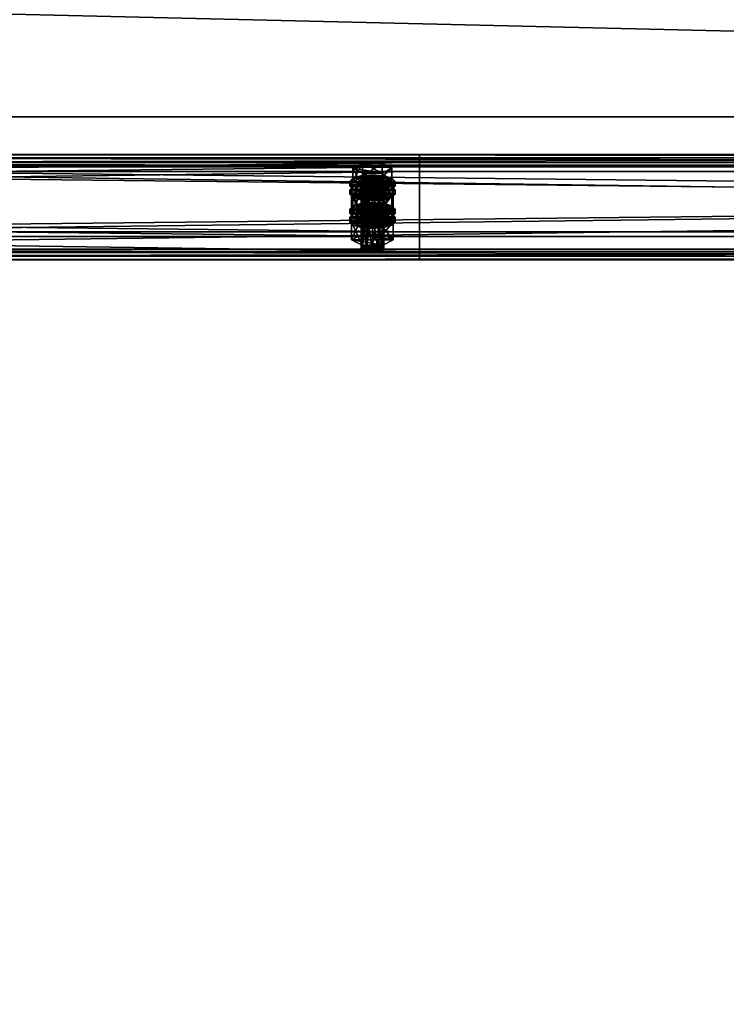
# Model space of a CAD drawing. Header units: millimetres. Extents: x 60485 to 71303, y 100 to 16900.
# Tile 437 of 656: x 68488 to 68863, y 7930 to 8451. Entities that reach past the tile are written whole.
import ezdxf

# ---------------------------------------------------------------- set-up
doc = ezdxf.new("R2010")
doc.units = ezdxf.units.MM
for name, color, linetype in [('1', 7, 'Continuous'), ('13', 7, 'Continuous'), ('3', 7, 'Continuous'), ('9', 7, 'Continuous')]:
    doc.layers.add(name, color=color, linetype=linetype)

msp = doc.modelspace()

# ---------------------------------------------------------------- meshes
at = {"layer": '1', "color": 7}
mesh = msp.add_polyface(dxfattribs=at)
corners = [(70799.99, 8400, 2950), (70799.99, 8400, 0), (62299.99, 8400, 0), (62299.99, 8400, 2950), (70799.99, 8600, 0), (62299.99, 8600, 0), (70799.99, 8600, 2950), (62299.99, 8600, 2950)]
mesh.append_faces([[corners[k] for k in face] for face in [(0, 2, 3, 3), (1, 5, 2, 2), (4, 7, 5, 5), (6, 3, 7, 7), (1, 6, 4, 4), (3, 5, 7, 7)]], dxfattribs={"vtx0": -1, "color": 7})
mesh.append_faces([[corners[k] for k in face] for face in [(0, 1, 2, 2), (1, 4, 5, 5), (4, 6, 7, 7), (6, 0, 3, 3), (1, 0, 6, 6), (3, 2, 5, 5)]], dxfattribs={"vtx2": -1, "vtx3": -1, "color": 7})
at = {"layer": '13', "color": 7}
mesh = msp.add_polyface(dxfattribs=at)
corners = [(68672, 8346.16, 5558.73), (68675, 8367.44, 5564.4), (68672, 8367.2, 5565.17), (68672, 8364.16, 5575.11), (68678, 8364.16, 5575.11), (68675, 8363.93, 5575.88), (68669.8, 8364.8, 5573.01), (68680.2, 8364.8, 5573.01), (68669, 8365.68, 5570.14), (68681, 8365.68, 5570.14), (68669.8, 8366.56, 5567.27), (68680.2, 8366.56, 5567.27), (68678, 8367.2, 5565.17), (68664.61, 8365.68, 5570.14), (68669.8, 8368.31, 5561.53), (68669.8, 8375.49, 5563.73), (68664.61, 8372.85, 5572.33), (68680.2, 8375.49, 5563.73), (68680.2, 8363.05, 5578.74), (68669.8, 8363.05, 5578.74), (68669.8, 8370.22, 5580.94), (68680.2, 8370.22, 5580.94), (68663, 8363.29, 5569.41), (68664.61, 8365.05, 5563.67), (68664.61, 8367.44, 5564.4), (68663, 8365.68, 5570.14), (68669, 8366.33, 5559.47), (68669, 8368.72, 5560.2), (68675, 8366.8, 5557.93), (68675, 8369.19, 5558.66), (68675, 8359.78, 5580.88), (68669, 8362.64, 5580.08), (68675, 8362.17, 5581.61), (68669, 8360.25, 5579.34), (68664.61, 8361.54, 5575.14), (68664.61, 8363.93, 5575.88), (68681, 8366.33, 5559.47), (68685.39, 8365.05, 5563.67), (68687, 8363.29, 5569.41), (68685.39, 8361.54, 5575.14), (68681, 8362.64, 5580.08), (68685.39, 8363.93, 5575.88), (68687, 8365.68, 5570.14), (68685.39, 8367.44, 5564.4), (68664.61, 8360.74, 5562.35), (68669, 8362.03, 5558.15), (68669, 8364.42, 5558.88), (68664.61, 8363.13, 5563.08), (68675, 8362.5, 5556.62), (68675, 8364.89, 5557.35), (68687, 8361.38, 5568.82), (68663, 8361.38, 5568.82), (68685.39, 8363.13, 5563.08)]
mesh.append_faces([[corners[k] for k in face] for face in [(0, 1, 2, 2), (3, 4, 5, 5), (12, 2, 1, 1), (13, 15, 16, 16), (14, 17, 15, 15), (19, 16, 20, 20), (18, 13, 19, 19), (16, 21, 20, 20), (22, 24, 25, 25), (23, 27, 24, 24), (26, 29, 27, 27), (30, 31, 32, 32), (33, 35, 31, 31), (34, 25, 35, 35), (26, 36, 28, 28), (31, 40, 32, 32), (44, 46, 47, 47), (45, 49, 46, 46)]], dxfattribs={"vtx0": -1, "color": 7})
mesh.append_faces([[corners[k] for k in face] for face in [(4, 3, 6, 6), (7, 6, 8, 8), (9, 8, 10, 10), (11, 10, 2, 2), (18, 14, 13, 13), (21, 16, 15, 15), (37, 26, 23, 23), (38, 23, 22, 22), (39, 22, 34, 34), (40, 31, 35, 35), (41, 35, 25, 25), (42, 25, 24, 24), (43, 24, 27, 27), (50, 51, 47, 47), (52, 47, 46, 46)]], dxfattribs={"vtx0": -1, "vtx2": -1, "vtx3": -1, "color": 7})
mesh.append_faces([[corners[k] for k in face] for face in [(13, 14, 15, 15), (18, 19, 20, 20), (19, 13, 16, 16), (22, 23, 24, 24), (23, 26, 27, 27), (26, 28, 29, 29), (33, 34, 35, 35), (34, 22, 25, 25), (44, 45, 46, 46), (45, 48, 49, 49)]], dxfattribs={"vtx2": -1, "vtx3": -1, "color": 7})
mesh = msp.add_polyface(dxfattribs=at)
corners = [(68675, 8346.4, 5557.97), (68678, 8367.2, 5565.17), (68675, 8367.44, 5564.4), (68678, 8346.16, 5558.73), (68680.2, 8366.56, 5567.27), (68678, 8364.16, 5575.11), (68669.8, 8364.8, 5573.01), (68680.2, 8364.8, 5573.01), (68669, 8365.68, 5570.14), (68681, 8365.68, 5570.14), (68669.8, 8366.56, 5567.27), (68672, 8367.2, 5565.17), (68669.8, 8368.31, 5561.53), (68680.2, 8368.31, 5561.53), (68680.2, 8375.49, 5563.73), (68685.39, 8365.68, 5570.14), (68685.39, 8372.85, 5572.33), (68680.2, 8363.05, 5578.74), (68680.2, 8370.22, 5580.94), (68669.8, 8370.22, 5580.94), (68669.8, 8375.49, 5563.73), (68675, 8366.8, 5557.93), (68681, 8366.33, 5559.47), (68681, 8368.72, 5560.2), (68675, 8369.19, 5558.66), (68685.39, 8365.05, 5563.67), (68685.39, 8367.44, 5564.4), (68687, 8363.29, 5569.41), (68687, 8365.68, 5570.14), (68685.39, 8361.54, 5575.14), (68685.39, 8363.93, 5575.88), (68681, 8362.64, 5580.08), (68681, 8360.25, 5579.34), (68675, 8362.17, 5581.61), (68669, 8366.33, 5559.47), (68664.61, 8365.05, 5563.67), (68663, 8363.29, 5569.41), (68664.61, 8363.93, 5575.88), (68663, 8365.68, 5570.14), (68664.61, 8367.44, 5564.4), (68669, 8368.72, 5560.2), (68675, 8362.5, 5556.62), (68681, 8362.03, 5558.15), (68681, 8364.42, 5558.88), (68675, 8364.89, 5557.35), (68685.39, 8360.74, 5562.35), (68685.39, 8363.13, 5563.08), (68687, 8361.38, 5568.82), (68669, 8362.03, 5558.15), (68664.61, 8363.13, 5563.08), (68669, 8364.42, 5558.88)]
mesh.append_faces([[corners[k] for k in face] for face in [(0, 1, 2, 2), (3, 4, 1, 1), (13, 16, 14, 14), (15, 18, 16, 16), (17, 19, 18, 18), (12, 15, 13, 13), (16, 20, 14, 14), (21, 23, 24, 24), (22, 26, 23, 23), (25, 28, 26, 26), (27, 30, 28, 28), (29, 31, 30, 30), (32, 33, 31, 31), (23, 40, 24, 24), (41, 43, 44, 44), (42, 46, 43, 43), (45, 47, 46, 46), (48, 42, 41, 41), (43, 50, 44, 44)]], dxfattribs={"vtx0": -1, "color": 7})
mesh.append_faces([[corners[k] for k in face] for face in [(5, 6, 7, 7), (7, 8, 9, 9), (9, 10, 4, 4), (4, 11, 1, 1), (15, 12, 17, 17), (18, 20, 16, 16), (22, 34, 25, 25), (25, 35, 27, 27), (27, 36, 29, 29), (31, 37, 30, 30), (30, 38, 28, 28), (28, 39, 26, 26), (26, 40, 23, 23), (47, 49, 46, 46), (46, 50, 43, 43)]], dxfattribs={"vtx0": -1, "vtx1": -1, "color": 7})
mesh.append_faces([[corners[k] for k in face] for face in [(12, 13, 14, 14), (13, 15, 16, 16), (15, 17, 18, 18), (21, 22, 23, 23), (22, 25, 26, 26), (25, 27, 28, 28), (27, 29, 30, 30), (41, 42, 43, 43), (42, 45, 46, 46)]], dxfattribs={"vtx2": -1, "vtx3": -1, "color": 7})
mesh = msp.add_polyface(dxfattribs=at)
corners = [(68664.61, 8351.06, 5617.95), (68669.8, 8353.69, 5609.35), (68669.8, 8360.86, 5611.54), (68664.61, 8358.23, 5620.15), (68680.2, 8360.86, 5611.54), (68669.8, 8348.42, 5626.56), (68669.8, 8355.6, 5628.75), (68680.2, 8355.6, 5628.75), (68669, 8351.71, 5607.28), (68675, 8354.57, 5606.48), (68669, 8354.1, 5608.01), (68681, 8354.1, 5608.01), (68669, 8344.64, 5563.7), (68669.8, 8345.52, 5560.83), (68669.8, 8366.56, 5567.27), (68669, 8365.68, 5570.14), (68672, 8346.16, 5558.73), (68672, 8367.2, 5565.17), (68675, 8346.4, 5557.97), (68675, 8367.44, 5564.4), (68675, 8342.89, 5569.44), (68672, 8343.12, 5568.67), (68672, 8364.16, 5575.11), (68675, 8363.93, 5575.88), (68669.8, 8343.77, 5566.57), (68669.8, 8364.8, 5573.01), (68664.03, 8349.43, 5565.17), (68669.52, 8352.2, 5556.08), (68669.52, 8361.77, 5559.01), (68664.03, 8358.99, 5568.09), (68680.48, 8361.77, 5559.01), (68669.52, 8346.65, 5574.25), (68669.52, 8356.21, 5577.18), (68680.48, 8356.21, 5577.18), (68675, 8359.78, 5580.88), (68669, 8360.25, 5579.34), (68669, 8362.64, 5580.08), (68681, 8360.25, 5579.34), (68664.61, 8361.54, 5575.14), (68663, 8358.99, 5568.09), (68664.61, 8360.74, 5562.35), (68664.61, 8363.13, 5563.08), (68663, 8361.38, 5568.82), (68675, 8355.48, 5579.57), (68669, 8355.95, 5578.03), (68669, 8358.34, 5578.76), (68675, 8357.87, 5580.3), (68664.61, 8357.23, 5573.83), (68664.61, 8359.62, 5574.56), (68685.39, 8360.74, 5562.35), (68669, 8362.03, 5558.15), (68687, 8358.99, 5568.09), (68685.39, 8357.23, 5573.83), (68681, 8355.95, 5578.03), (68681, 8358.34, 5578.76), (68685.39, 8359.62, 5574.56)]
mesh.append_faces([[corners[k] for k in face] for face in [(0, 2, 3, 3), (1, 4, 2, 2), (5, 3, 6, 6), (3, 7, 6, 6), (8, 9, 10, 10), (11, 10, 9, 9), (12, 14, 15, 15), (13, 17, 14, 14), (20, 22, 23, 23), (21, 25, 22, 22), (24, 15, 25, 25), (26, 28, 29, 29), (27, 30, 28, 28), (31, 29, 32, 32), (29, 33, 32, 32), (37, 35, 34, 34), (39, 41, 42, 42), (43, 45, 46, 46), (44, 48, 45, 45), (47, 42, 48, 48)]], dxfattribs={"vtx0": -1, "color": 7})
mesh.append_faces([[corners[k] for k in face] for face in [(7, 3, 2, 2), (33, 29, 28, 28), (37, 38, 35, 35), (49, 50, 40, 40), (51, 40, 39, 39), (52, 39, 47, 47), (53, 47, 44, 44), (54, 45, 48, 48), (55, 48, 42, 42)]], dxfattribs={"vtx0": -1, "vtx2": -1, "vtx3": -1, "color": 7})
mesh.append_faces([[corners[k] for k in face] for face in [(0, 1, 2, 2), (5, 0, 3, 3), (12, 13, 14, 14), (13, 16, 17, 17), (16, 18, 19, 19), (20, 21, 22, 22), (21, 24, 25, 25), (24, 12, 15, 15), (26, 27, 28, 28), (34, 35, 36, 36), (39, 40, 41, 41), (43, 44, 45, 45), (44, 47, 48, 48), (47, 39, 42, 42)]], dxfattribs={"vtx2": -1, "vtx3": -1, "color": 7})
mesh = msp.add_polyface(dxfattribs=at)
corners = [(68669.8, 8353.69, 5609.35), (68680.2, 8353.69, 5609.35), (68680.2, 8360.86, 5611.54), (68685.39, 8351.06, 5617.95), (68685.39, 8358.23, 5620.15), (68680.2, 8355.6, 5628.75), (68680.2, 8348.42, 5626.56), (68669.8, 8355.6, 5628.75), (68669.8, 8360.86, 5611.54), (68675, 8352.18, 5605.75), (68681, 8354.1, 5608.01), (68675, 8354.57, 5606.48), (68685.39, 8352.81, 5612.21), (68669, 8354.1, 5608.01), (68675, 8346.4, 5557.97), (68678, 8346.16, 5558.73), (68678, 8367.2, 5565.17), (68680.2, 8345.52, 5560.83), (68680.2, 8366.56, 5567.27), (68681, 8344.64, 5563.7), (68681, 8365.68, 5570.14), (68680.2, 8343.77, 5566.57), (68680.2, 8364.8, 5573.01), (68678, 8343.12, 5568.67), (68678, 8364.16, 5575.11), (68675, 8363.93, 5575.88), (68669.52, 8352.2, 5556.08), (68680.48, 8352.2, 5556.08), (68680.48, 8361.77, 5559.01), (68685.97, 8349.43, 5565.17), (68685.97, 8358.99, 5568.09), (68680.48, 8356.21, 5577.18), (68680.48, 8346.65, 5574.25), (68669.52, 8356.21, 5577.18), (68669.52, 8361.77, 5559.01), (68685.39, 8361.54, 5575.14), (68681, 8360.25, 5579.34), (68681, 8362.64, 5580.08), (68675, 8359.78, 5580.88), (68675, 8362.17, 5581.61), (68664.61, 8361.54, 5575.14), (68685.39, 8360.74, 5562.35), (68687, 8358.99, 5568.09), (68687, 8361.38, 5568.82), (68685.39, 8357.23, 5573.83), (68685.39, 8359.62, 5574.56), (68681, 8355.95, 5578.03), (68681, 8358.34, 5578.76), (68675, 8355.48, 5579.57), (68675, 8357.87, 5580.3), (68681, 8362.03, 5558.15), (68669, 8362.03, 5558.15), (68664.61, 8360.74, 5562.35), (68663, 8358.99, 5568.09), (68664.61, 8357.23, 5573.83), (68669, 8355.95, 5578.03), (68669, 8358.34, 5578.76), (68664.61, 8359.62, 5574.56), (68663, 8361.38, 5568.82)]
mesh.append_faces([[corners[k] for k in face] for face in [(1, 4, 2, 2), (3, 5, 4, 4), (6, 7, 5, 5), (4, 8, 2, 2), (9, 10, 11, 11), (17, 20, 18, 18), (19, 22, 20, 20), (21, 24, 22, 22), (23, 25, 24, 24), (27, 30, 28, 28), (29, 31, 30, 30), (32, 33, 31, 31), (30, 34, 28, 28), (42, 45, 43, 43), (44, 47, 45, 45), (46, 49, 47, 47), (46, 55, 48, 48), (56, 47, 49, 49)]], dxfattribs={"vtx0": -1, "color": 7})
mesh.append_faces([[corners[k] for k in face] for face in [(5, 8, 4, 4), (12, 13, 10, 10), (31, 34, 30, 30), (35, 40, 36, 36), (50, 51, 41, 41), (41, 52, 42, 42), (42, 53, 44, 44), (44, 54, 46, 46), (47, 57, 45, 45), (45, 58, 43, 43)]], dxfattribs={"vtx0": -1, "vtx1": -1, "color": 7})
mesh.append_faces([[corners[k] for k in face] for face in [(0, 1, 2, 2), (1, 3, 4, 4), (14, 15, 16, 16), (15, 17, 18, 18), (17, 19, 20, 20), (19, 21, 22, 22), (21, 23, 24, 24), (26, 27, 28, 28), (27, 29, 30, 30), (35, 36, 37, 37), (36, 38, 39, 39), (41, 42, 43, 43), (42, 44, 45, 45), (44, 46, 47, 47), (46, 48, 49, 49)]], dxfattribs={"vtx2": -1, "vtx3": -1, "color": 7})
mesh = msp.add_polyface(dxfattribs=at)
corners = [(68675, 8331.77, 5605.78), (68678, 8352.58, 5612.98), (68675, 8352.81, 5612.21), (68678, 8331.54, 5606.55), (68680.2, 8351.93, 5615.08), (68680.2, 8330.9, 5608.65), (68681, 8351.06, 5617.95), (68675, 8349.3, 5623.69), (68669.8, 8350.18, 5620.82), (68678, 8349.54, 5622.92), (68680.2, 8350.18, 5620.82), (68669, 8351.06, 5617.95), (68669.8, 8351.93, 5615.08), (68672, 8352.58, 5612.98), (68685.39, 8351.06, 5617.95), (68680.2, 8348.42, 5626.56), (68680.2, 8355.6, 5628.75), (68669.8, 8353.69, 5609.35), (68680.2, 8353.69, 5609.35), (68685.97, 8344.36, 5615.9), (68669.52, 8347.14, 5606.82), (68680.48, 8347.14, 5606.82), (68675, 8352.18, 5605.75), (68681, 8351.71, 5607.28), (68681, 8354.1, 5608.01), (68685.39, 8350.42, 5611.48), (68685.39, 8352.81, 5612.21), (68687, 8348.67, 5617.22), (68687, 8351.06, 5617.95), (68685.39, 8346.91, 5622.96), (68685.39, 8349.3, 5623.69), (68681, 8345.63, 5627.16), (68681, 8348.02, 5627.89), (68675, 8345.16, 5628.7), (68675, 8347.55, 5629.43), (68669, 8351.71, 5607.28), (68664.61, 8350.42, 5611.48), (68663, 8348.67, 5617.22), (68664.61, 8349.3, 5623.69), (68663, 8351.06, 5617.95), (68664.61, 8352.81, 5612.21), (68675, 8347.87, 5604.43), (68681, 8347.4, 5605.97), (68681, 8349.79, 5606.7), (68675, 8350.26, 5605.16), (68685.39, 8346.12, 5610.17), (68685.39, 8348.51, 5610.9), (68687, 8346.75, 5616.64), (68669, 8347.4, 5605.97), (68664.61, 8348.51, 5610.9), (68669, 8349.79, 5606.7), (68678, 8343.12, 5568.67), (68675, 8342.89, 5569.44), (68675, 8363.93, 5575.88), (68685.97, 8349.43, 5565.17), (68680.48, 8346.65, 5574.25), (68680.48, 8356.21, 5577.18), (68669.52, 8352.2, 5556.08), (68680.48, 8352.2, 5556.08)]
mesh.append_faces([[corners[k] for k in face] for face in [(0, 1, 2, 2), (3, 4, 1, 1), (5, 6, 4, 4), (17, 14, 18, 18), (19, 20, 21, 21), (23, 26, 24, 24), (25, 28, 26, 26), (27, 30, 28, 28), (29, 32, 30, 30), (31, 34, 32, 32), (41, 43, 44, 44), (42, 46, 43, 43), (45, 47, 46, 46), (43, 50, 44, 44), (57, 54, 58, 58)]], dxfattribs={"vtx0": -1, "color": 7})
mesh.append_faces([[corners[k] for k in face] for face in [(7, 8, 9, 9), (9, 8, 10, 10), (10, 11, 6, 6), (6, 12, 4, 4), (4, 13, 1, 1), (14, 17, 15, 15), (23, 35, 25, 25), (25, 36, 27, 27), (27, 37, 29, 29), (34, 38, 32, 32), (32, 38, 30, 30), (30, 39, 28, 28), (28, 40, 26, 26), (42, 48, 45, 45), (47, 49, 46, 46), (46, 50, 43, 43), (54, 57, 55, 55)]], dxfattribs={"vtx0": -1, "vtx1": -1, "color": 7})
mesh.append_faces([[corners[k] for k in face] for face in [(14, 15, 16, 16), (22, 23, 24, 24), (23, 25, 26, 26), (25, 27, 28, 28), (27, 29, 30, 30), (29, 31, 32, 32), (31, 33, 34, 34), (41, 42, 43, 43), (42, 45, 46, 46), (51, 52, 53, 53), (54, 55, 56, 56)]], dxfattribs={"vtx2": -1, "vtx3": -1, "color": 7})
mesh = msp.add_polyface(dxfattribs=at)
corners = [(68669.8, 8330.9, 5608.65), (68672, 8352.58, 5612.98), (68669.8, 8351.93, 5615.08), (68672, 8331.54, 5606.55), (68675, 8352.81, 5612.21), (68669.8, 8350.18, 5620.82), (68675, 8349.3, 5623.69), (68672, 8349.54, 5622.92), (68680.2, 8350.18, 5620.82), (68669, 8351.06, 5617.95), (68681, 8351.06, 5617.95), (68680.2, 8351.93, 5615.08), (68678, 8352.58, 5612.98), (68680.2, 8348.42, 5626.56), (68669.8, 8348.42, 5626.56), (68669.8, 8355.6, 5628.75), (68669.8, 8353.69, 5609.35), (68664.61, 8351.06, 5617.95), (68663, 8348.67, 5617.22), (68664.61, 8350.42, 5611.48), (68664.61, 8352.81, 5612.21), (68663, 8351.06, 5617.95), (68669, 8351.71, 5607.28), (68669, 8354.1, 5608.01), (68675, 8352.18, 5605.75), (68675, 8354.57, 5606.48), (68675, 8345.16, 5628.7), (68669, 8345.63, 5627.16), (68669, 8348.02, 5627.89), (68675, 8347.55, 5629.43), (68664.61, 8346.91, 5622.96), (68664.61, 8349.3, 5623.69), (68681, 8351.71, 5607.28), (68685.39, 8350.42, 5611.48), (68687, 8348.67, 5617.22), (68685.39, 8346.91, 5622.96), (68685.39, 8349.3, 5623.69), (68687, 8351.06, 5617.95), (68685.39, 8352.81, 5612.21), (68663, 8344.36, 5615.9), (68664.61, 8346.12, 5610.17), (68664.61, 8348.51, 5610.9), (68663, 8346.75, 5616.64), (68669, 8347.4, 5605.97), (68669, 8349.79, 5606.7), (68675, 8347.87, 5604.43), (68675, 8350.26, 5605.16), (68681, 8347.4, 5605.97), (68685.39, 8346.12, 5610.17), (68687, 8346.75, 5616.64), (68685.39, 8348.51, 5610.9), (68680.48, 8346.65, 5574.25), (68669.52, 8346.65, 5574.25), (68669.52, 8356.21, 5577.18), (68664.03, 8349.43, 5565.17), (68664.03, 8358.99, 5568.09), (68669.52, 8352.2, 5556.08)]
mesh.append_faces([[corners[k] for k in face] for face in [(0, 1, 2, 2), (3, 4, 1, 1), (5, 6, 7, 7), (12, 1, 4, 4), (13, 17, 14, 14), (18, 20, 21, 21), (19, 23, 20, 20), (26, 28, 29, 29), (27, 31, 28, 28), (30, 21, 31, 31), (22, 32, 24, 24), (31, 29, 28, 28), (39, 41, 42, 42), (40, 44, 41, 41), (43, 46, 44, 44), (43, 47, 45, 45), (51, 54, 52, 52)]], dxfattribs={"vtx0": -1, "color": 7})
mesh.append_faces([[corners[k] for k in face] for face in [(8, 5, 9, 9), (10, 9, 2, 2), (11, 2, 1, 1), (13, 16, 17, 17), (33, 22, 19, 19), (34, 19, 18, 18), (35, 18, 30, 30), (36, 31, 21, 21), (37, 21, 20, 20), (38, 20, 23, 23), (48, 43, 40, 40), (49, 42, 41, 41), (50, 41, 44, 44), (51, 56, 54, 54)]], dxfattribs={"vtx0": -1, "vtx2": -1, "vtx3": -1, "color": 7})
mesh.append_faces([[corners[k] for k in face] for face in [(13, 14, 15, 15), (18, 19, 20, 20), (19, 22, 23, 23), (22, 24, 25, 25), (26, 27, 28, 28), (27, 30, 31, 31), (30, 18, 21, 21), (39, 40, 41, 41), (40, 43, 44, 44), (43, 45, 46, 46), (51, 52, 53, 53), (52, 54, 55, 55)]], dxfattribs={"vtx2": -1, "vtx3": -1, "color": 7})
mesh = msp.add_polyface(dxfattribs=at)
corners = [(68669, 8330.02, 5611.52), (68669.8, 8330.9, 5608.65), (68669.8, 8351.93, 5615.08), (68669, 8351.06, 5617.95), (68672, 8331.54, 5606.55), (68672, 8352.58, 5612.98), (68675, 8331.77, 5605.78), (68675, 8352.81, 5612.21), (68675, 8328.26, 5617.25), (68672, 8328.5, 5616.49), (68672, 8349.54, 5622.92), (68675, 8349.3, 5623.69), (68669.8, 8329.14, 5614.39), (68669.8, 8350.18, 5620.82), (68678, 8331.54, 5606.55), (68680.2, 8330.9, 5608.65), (68681, 8330.02, 5611.52), (68680.2, 8329.14, 5614.39), (68678, 8328.5, 5616.49), (68664.03, 8334.8, 5612.98), (68669.52, 8337.58, 5603.89), (68669.52, 8347.14, 5606.82), (68664.03, 8344.36, 5615.9), (68680.48, 8347.14, 5606.82), (68680.48, 8332.02, 5622.06), (68669.52, 8332.02, 5622.06), (68669.52, 8341.58, 5624.99), (68685.97, 8334.8, 5612.98), (68680.48, 8341.58, 5624.99), (68681, 8345.63, 5627.16), (68664.61, 8346.91, 5622.96), (68669, 8345.63, 5627.16), (68675, 8345.16, 5628.7), (68675, 8340.85, 5627.38), (68669, 8341.32, 5625.84), (68669, 8343.71, 5626.57), (68675, 8343.24, 5628.11), (68664.61, 8342.61, 5621.64), (68664.61, 8345, 5622.37), (68663, 8344.36, 5615.9), (68663, 8346.75, 5616.64), (68687, 8344.36, 5615.9), (68664.61, 8346.12, 5610.17), (68685.39, 8342.61, 5621.64), (68681, 8341.32, 5625.84), (68681, 8343.71, 5626.57), (68685.39, 8345, 5622.37), (68680.2, 8345.52, 5560.83), (68672, 8346.16, 5558.73), (68669.8, 8345.52, 5560.83), (68681, 8344.64, 5563.7), (68669, 8344.64, 5563.7), (68680.2, 8343.77, 5566.57), (68669.8, 8343.77, 5566.57), (68678, 8343.12, 5568.67), (68672, 8343.12, 5568.67)]
mesh.append_faces([[corners[k] for k in face] for face in [(0, 2, 3, 3), (8, 10, 11, 11), (9, 13, 10, 10), (12, 3, 13, 13), (4, 14, 6, 6), (18, 9, 8, 8), (19, 21, 22, 22), (20, 23, 21, 21), (25, 22, 26, 26), (24, 19, 25, 25), (22, 28, 26, 26), (29, 31, 32, 32), (33, 35, 36, 36), (34, 38, 35, 35), (37, 40, 38, 38)]], dxfattribs={"vtx0": -1, "color": 7})
mesh.append_faces([[corners[k] for k in face] for face in [(15, 4, 1, 1), (16, 1, 0, 0), (17, 0, 12, 12), (18, 12, 9, 9), (27, 20, 19, 19), (28, 22, 21, 21), (29, 30, 31, 31), (41, 42, 39, 39), (43, 39, 37, 37), (44, 37, 34, 34), (45, 35, 38, 38), (46, 38, 40, 40), (47, 48, 49, 49), (50, 49, 51, 51), (52, 51, 53, 53), (54, 53, 55, 55)]], dxfattribs={"vtx0": -1, "vtx2": -1, "vtx3": -1, "color": 7})
mesh.append_faces([[corners[k] for k in face] for face in [(0, 1, 2, 2), (1, 4, 5, 5), (4, 6, 7, 7), (8, 9, 10, 10), (9, 12, 13, 13), (12, 0, 3, 3), (19, 20, 21, 21), (24, 25, 26, 26), (25, 19, 22, 22), (33, 34, 35, 35), (34, 37, 38, 38), (37, 39, 40, 40)]], dxfattribs={"vtx2": -1, "vtx3": -1, "color": 7})
mesh = msp.add_polyface(dxfattribs=at)
corners = [(68675, 8331.77, 5605.78), (68678, 8331.54, 5606.55), (68678, 8352.58, 5612.98), (68680.2, 8330.9, 5608.65), (68680.2, 8351.93, 5615.08), (68681, 8330.02, 5611.52), (68681, 8351.06, 5617.95), (68680.2, 8329.14, 5614.39), (68680.2, 8350.18, 5620.82), (68678, 8328.5, 5616.49), (68678, 8349.54, 5622.92), (68675, 8328.26, 5617.25), (68675, 8349.3, 5623.69), (68672, 8331.54, 5606.55), (68669.8, 8330.9, 5608.65), (68669, 8330.02, 5611.52), (68669.8, 8329.14, 5614.39), (68669.52, 8337.58, 5603.89), (68680.48, 8337.58, 5603.89), (68680.48, 8347.14, 5606.82), (68685.97, 8334.8, 5612.98), (68685.97, 8344.36, 5615.9), (68680.48, 8332.02, 5622.06), (68680.48, 8341.58, 5624.99), (68669.52, 8341.58, 5624.99), (68664.03, 8334.8, 5612.98), (68669.52, 8347.14, 5606.82), (68685.39, 8346.91, 5622.96), (68664.61, 8346.91, 5622.96), (68681, 8345.63, 5627.16), (68685.39, 8346.12, 5610.17), (68687, 8344.36, 5615.9), (68687, 8346.75, 5616.64), (68685.39, 8342.61, 5621.64), (68685.39, 8345, 5622.37), (68681, 8341.32, 5625.84), (68681, 8343.71, 5626.57), (68675, 8340.85, 5627.38), (68675, 8343.24, 5628.11), (68664.61, 8346.12, 5610.17), (68663, 8344.36, 5615.9), (68664.61, 8342.61, 5621.64), (68669, 8341.32, 5625.84), (68669, 8343.71, 5626.57), (68664.61, 8345, 5622.37), (68663, 8346.75, 5616.64), (68672, 8346.16, 5558.73), (68678, 8346.16, 5558.73), (68675, 8346.4, 5557.97), (68680.2, 8345.52, 5560.83), (68669.8, 8345.52, 5560.83), (68681, 8344.64, 5563.7), (68669, 8344.64, 5563.7), (68680.2, 8343.77, 5566.57), (68669.8, 8343.77, 5566.57), (68678, 8343.12, 5568.67), (68672, 8343.12, 5568.67), (68675, 8342.89, 5569.44)]
mesh.append_faces([[corners[k] for k in face] for face in [(5, 8, 6, 6), (7, 10, 8, 8), (9, 12, 10, 10), (18, 21, 19, 19), (20, 23, 21, 21), (22, 24, 23, 23), (17, 20, 18, 18), (31, 34, 32, 32), (33, 36, 34, 34), (35, 38, 36, 36), (35, 42, 37, 37), (43, 36, 38, 38), (46, 47, 48, 48), (55, 56, 57, 57)]], dxfattribs={"vtx0": -1, "color": 7})
mesh.append_faces([[corners[k] for k in face] for face in [(1, 13, 3, 3), (3, 14, 5, 5), (5, 15, 7, 7), (7, 16, 9, 9), (20, 25, 22, 22), (23, 26, 21, 21), (27, 28, 29, 29), (30, 39, 31, 31), (31, 40, 33, 33), (33, 41, 35, 35), (36, 44, 34, 34), (34, 45, 32, 32), (47, 46, 49, 49), (49, 50, 51, 51), (51, 52, 53, 53), (53, 54, 55, 55)]], dxfattribs={"vtx0": -1, "vtx1": -1, "color": 7})
mesh.append_faces([[corners[k] for k in face] for face in [(0, 1, 2, 2), (1, 3, 4, 4), (3, 5, 6, 6), (5, 7, 8, 8), (7, 9, 10, 10), (9, 11, 12, 12), (17, 18, 19, 19), (18, 20, 21, 21), (20, 22, 23, 23), (30, 31, 32, 32), (31, 33, 34, 34), (33, 35, 36, 36), (35, 37, 38, 38)]], dxfattribs={"vtx2": -1, "vtx3": -1, "color": 7})
at = {"layer": '3', "color": 91}
mesh = msp.add_polyface(dxfattribs=at)
corners = [(70790.52, 8333.78, 5437.95), (70819.36, 8290.13, 5424.6), (68509.33, 6894.17, 4997.81), (68480.49, 6937.82, 5011.16), (70819.36, 8268.49, 5495.37), (68509.33, 6872.53, 5068.58), (70790.52, 8312.15, 5508.72), (68480.49, 6916.18, 5081.93), (70788.91, 8337.09, 5435.82), (70788.91, 8313.7, 5512.33), (68478.89, 6917.73, 5085.54), (68478.89, 6941.12, 5009.03), (70820.97, 8265.19, 5497.5), (68510.94, 6869.23, 5070.71), (70820.97, 8288.58, 5420.99), (68510.94, 6892.62, 4994.2)]
mesh.append_faces([[corners[k] for k in face] for face in [(0, 2, 3, 3), (1, 5, 2, 2), (4, 7, 5, 5), (6, 3, 7, 7), (8, 10, 11, 11), (9, 13, 10, 10), (12, 15, 13, 13), (14, 11, 15, 15)]], dxfattribs={"vtx0": -1, "color": 91})
mesh.append_faces([[corners[k] for k in face] for face in [(9, 6, 12, 12), (6, 8, 0, 0), (0, 8, 1, 1), (12, 4, 14, 14), (4, 12, 6, 6), (14, 1, 8, 8), (3, 10, 7, 7), (15, 2, 13, 13)]], dxfattribs={"vtx0": -1, "vtx1": -1, "color": 91})
mesh.append_faces([[corners[k] for k in face] for face in [(6, 9, 8, 8), (14, 4, 1, 1), (11, 3, 2, 2), (3, 11, 10, 10), (7, 10, 13, 13), (2, 15, 11, 11), (13, 2, 5, 5), (13, 5, 7, 7)]], dxfattribs={"vtx0": -1, "vtx2": -1, "vtx3": -1, "color": 91})
mesh.append_faces([[corners[k] for k in face] for face in [(0, 1, 2, 2), (1, 4, 5, 5), (4, 6, 7, 7), (6, 0, 3, 3), (8, 9, 10, 10), (9, 12, 13, 13), (12, 14, 15, 15), (14, 8, 11, 11)]], dxfattribs={"vtx2": -1, "vtx3": -1, "color": 91})
at = {"layer": '9', "color": 243}
mesh = msp.add_polyface(dxfattribs=at)
corners = [(68700, 8328.58, 5522.19), (68700, 8373.53, 5535.94), (65500, 8373.53, 5535.94), (65500, 8328.58, 5522.19), (68700, 8339.01, 5648.78), (65500, 8339.01, 5648.78), (68700, 8374.39, 5659.6), (65500, 8374.39, 5659.6), (68700, 8378.2, 5647.17), (65500, 8378.2, 5647.17), (68700, 8380.11, 5647.75), (65500, 8380.11, 5647.75), (68700, 8375.72, 5662.1), (65500, 8375.72, 5662.1), (68700, 8336.52, 5650.1), (65500, 8336.52, 5650.1), (68700, 8371.03, 5537.27), (65500, 8371.03, 5537.27), (68700, 8329.91, 5524.69), (65500, 8329.91, 5524.69), (68700, 8326.11, 5537.12), (65500, 8326.11, 5537.12), (68700, 8324.2, 5536.53), (65500, 8324.2, 5536.53)]
mesh.append_faces([[corners[k] for k in face] for face in [(0, 2, 3, 3), (1, 5, 2, 2), (4, 7, 5, 5), (6, 9, 7, 7), (8, 11, 9, 9), (10, 13, 11, 11), (12, 15, 13, 13), (14, 17, 15, 15), (16, 19, 17, 17), (18, 21, 19, 19), (20, 23, 21, 21), (22, 3, 23, 23), (20, 0, 22, 22), (8, 12, 10, 10), (11, 7, 9, 9), (23, 19, 21, 21)]], dxfattribs={"vtx0": -1, "color": 243})
mesh.append_faces([[corners[k] for k in face] for face in [(1, 16, 4, 4), (16, 0, 18, 18), (18, 0, 20, 20), (12, 6, 14, 14), (14, 4, 16, 16), (3, 19, 23, 23), (19, 2, 17, 17), (17, 2, 15, 15), (15, 5, 13, 13)]], dxfattribs={"vtx0": -1, "vtx1": -1, "color": 243})
mesh.append_faces([[corners[k] for k in face] for face in [(16, 1, 0, 0), (12, 8, 6, 6), (14, 6, 4, 4), (7, 11, 13, 13), (19, 3, 2, 2), (15, 2, 5, 5), (13, 5, 7, 7)]], dxfattribs={"vtx0": -1, "vtx2": -1, "vtx3": -1, "color": 243})
mesh.append_faces([[corners[k] for k in face] for face in [(0, 1, 2, 2), (1, 4, 5, 5), (4, 6, 7, 7), (6, 8, 9, 9), (8, 10, 11, 11), (10, 12, 13, 13), (12, 14, 15, 15), (14, 16, 17, 17), (16, 18, 19, 19), (18, 20, 21, 21), (20, 22, 23, 23), (22, 0, 3, 3)]], dxfattribs={"vtx2": -1, "vtx3": -1, "color": 243})
mesh = msp.add_polyface(dxfattribs=at)
corners = [(71300, 8328.58, 5522.19), (71300, 8373.53, 5535.94), (68100, 8373.53, 5535.94), (68100, 8328.58, 5522.19), (71300, 8339.01, 5648.78), (68100, 8339.01, 5648.78), (71300, 8374.39, 5659.6), (68100, 8374.39, 5659.6), (71300, 8378.2, 5647.17), (68100, 8378.2, 5647.17), (71300, 8380.11, 5647.75), (68100, 8380.11, 5647.75), (71300, 8375.72, 5662.1), (68100, 8375.72, 5662.1), (71300, 8336.52, 5650.1), (68100, 8336.52, 5650.1), (71300, 8371.03, 5537.27), (68100, 8371.03, 5537.27), (71300, 8329.91, 5524.69), (68100, 8329.91, 5524.69), (71300, 8326.11, 5537.12), (68100, 8326.11, 5537.12), (71300, 8324.2, 5536.53), (68100, 8324.2, 5536.53)]
mesh.append_faces([[corners[k] for k in face] for face in [(0, 2, 3, 3), (1, 5, 2, 2), (4, 7, 5, 5), (6, 9, 7, 7), (8, 11, 9, 9), (10, 13, 11, 11), (12, 15, 13, 13), (14, 17, 15, 15), (16, 19, 17, 17), (18, 21, 19, 19), (20, 23, 21, 21), (22, 3, 23, 23), (18, 22, 20, 20), (8, 12, 10, 10), (11, 7, 9, 9)]], dxfattribs={"vtx0": -1, "color": 243})
mesh.append_faces([[corners[k] for k in face] for face in [(1, 16, 4, 4), (16, 0, 18, 18), (22, 18, 0, 0), (12, 6, 14, 14), (14, 4, 16, 16), (3, 19, 23, 23), (19, 2, 17, 17), (17, 2, 15, 15), (13, 7, 11, 11)]], dxfattribs={"vtx0": -1, "vtx1": -1, "color": 243})
mesh.append_faces([[corners[k] for k in face] for face in [(16, 1, 0, 0), (12, 8, 6, 6), (14, 6, 4, 4), (19, 3, 2, 2), (15, 2, 5, 5), (5, 13, 15, 15), (13, 5, 7, 7)]], dxfattribs={"vtx0": -1, "vtx2": -1, "vtx3": -1, "color": 243})
mesh.append_faces([[corners[k] for k in face] for face in [(21, 23, 19, 19)]], dxfattribs={"vtx1": -1, "color": 243})
mesh.append_faces([[corners[k] for k in face] for face in [(0, 1, 2, 2), (1, 4, 5, 5), (4, 6, 7, 7), (6, 8, 9, 9), (8, 10, 11, 11), (10, 12, 13, 13), (12, 14, 15, 15), (14, 16, 17, 17), (16, 18, 19, 19), (18, 20, 21, 21), (20, 22, 23, 23), (22, 0, 3, 3)]], dxfattribs={"vtx2": -1, "vtx3": -1, "color": 243})

doc.saveas('drawing.dxf')
